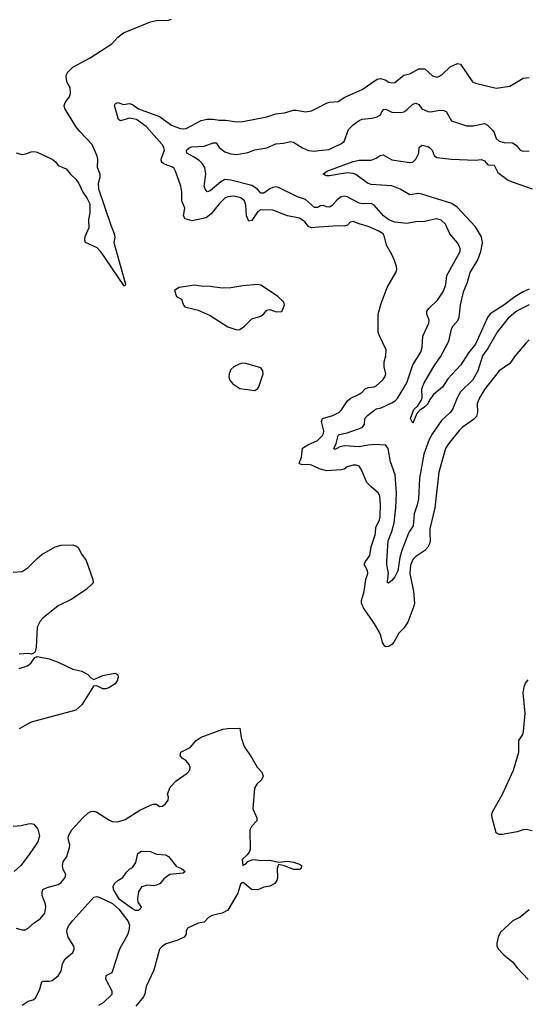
# Model space of a CAD drawing. Header units: inches. Extents: x 1384664 to 1536621, y 460766 to 646467.
# Tile 407 of 488: x 1447993 to 1451398, y 626839 to 633447. Entities that reach past the tile are written whole.
import ezdxf

# ---------------------------------------------------------------- set-up
doc = ezdxf.new("R2010")
doc.units = ezdxf.units.IN
doc.header["$MEASUREMENT"] = 0
for name, color, linetype in [('B4642', 7, 'Continuous'), ('B4643', 7, 'Continuous'), ('B4652', 7, 'Continuous'), ('B4653', 7, 'Continuous')]:
    doc.layers.add(name, color=color, linetype=linetype)

msp = doc.modelspace()

# ---------------------------------------------------------------- linework, layer by layer
at = {"layer": 'B4642', "color": 5}
for points, elevation in [([(1447950, 629739.4), (1448010, 629744.3), (1448049.7, 629770), (1448109, 629831), (1448142.2, 629857.8), (1448231.8, 629908.2), (1448270, 629921.3), (1448350, 629922.5), (1448374.5, 629914.5), (1448385.4, 629905.4), (1448410, 629856.5), (1448437.6, 629817.6), (1448483.5, 629690), (1448484.6, 629670), (1448479.5, 629660.5), (1448437.7, 629622.3), (1448342.2, 629557.8), (1448250, 629514.2), (1448148.7, 629430), (1448130.4, 629410), (1448110.3, 629370), (1448104, 629236), (1448096, 629204), (1448090, 629198), (1448072, 629188), (1448053.2, 629193.2), (1447990, 629189.3)], 780), ([(1447990, 629093.4), (1448044, 629110), (1448069, 629130), (1448094, 629166), (1448110, 629172), (1448190, 629157), (1448250, 629135.3), (1448350, 629087), (1448410, 629073.7), (1448450, 629052.2), (1448470, 629030.6), (1448490, 629018.8), (1448550, 629046), (1448630, 629060.7), (1448650.7, 629050.7), (1448653.7, 629033.7), (1448647.7, 629010), (1448633, 628990), (1448590, 628962), (1448570, 628955.1), (1448550, 628956.9), (1448510, 628976), (1448486.8, 628973.2), (1448410, 628848), (1448370, 628813.2), (1448070, 628731.6), (1447990, 628688.6)], 780), ([(1447968, 627350), (1448010, 627338), (1448030, 627338.8), (1448050, 627351), (1448091.4, 627388.6), (1448130, 627413), (1448162.4, 627450), (1448168.3, 627490), (1448166.3, 627510), (1448143.7, 627570), (1448142.7, 627590), (1448149, 627610), (1448176.6, 627623.4), (1448250, 627643.1), (1448270, 627657.1), (1448297.6, 627690), (1448302.4, 627710), (1448284.8, 627744.7), (1448278.9, 627770), (1448284.2, 627795.8), (1448309.7, 627830.3), (1448327.8, 627892.2), (1448329.6, 627910), (1448318.9, 627950), (1448319.9, 627970), (1448342.3, 628010), (1448416, 628090), (1448450, 628121.6), (1448470, 628133.1), (1448490, 628135), (1448510, 628128.4), (1448590, 628076), (1448613.4, 628066.6), (1448650, 628063), (1448701.1, 628078.9), (1448798.8, 628141.2), (1448870, 628176), (1448890, 628182.4), (1448910, 628182), (1448930, 628166), (1448950, 628167.9), (1448970, 628183.6), (1448989.6, 628210), (1448990.6, 628230), (1448985.1, 628250), (1449002.8, 628297.2), (1449041.8, 628338.2), (1449115.7, 628390), (1449135, 628410), (1449136.9, 628430), (1449130, 628448.2), (1449110, 628471.9), (1449083.1, 628490), (1449070, 628507.8), (1449072.8, 628530), (1449137.4, 628562.6), (1449177.6, 628610), (1449210, 628632.4), (1449355.5, 628684.5), (1449390, 628690.8), (1449470, 628691.3), (1449479.1, 628630), (1449498, 628570), (1449550, 628494), (1449585.8, 628430), (1449617.1, 628397.1), (1449626.3, 628370), (1449615.3, 628344.7), (1449584, 628316), (1449568.2, 628290), (1449557.4, 628150), (1449582.6, 628090), (1449583.1, 628070), (1449548.1, 628031.9), (1449536.5, 628010), (1449539.1, 627880.9), (1449534.8, 627865.2), (1449518.6, 627841.4), (1449485.6, 627810), (1449489, 627770), (1449510, 627781.6), (1449523, 627797), (1449550, 627809), (1449570, 627810.2), (1449610, 627803.1), (1449670, 627805.3), (1449730, 627793), (1449790, 627799.3), (1449830, 627794), (1449870, 627778.7), (1449883, 627770), (1449882, 627750), (1449870, 627743), (1449830, 627743.5), (1449770, 627769.2), (1449730, 627778), (1449720.7, 627750), (1449721.6, 627690), (1449717.6, 627670), (1449704.4, 627650), (1449670, 627631.3), (1449630, 627624), (1449590, 627607.9), (1449548.8, 627608.8), (1449501.6, 627650), (1449490, 627657.2), (1449485, 627655), (1449474.9, 627645.1), (1449455.1, 627584.9), (1449388.7, 627470), (1449350, 627451), (1449284.4, 627435.6), (1449259.2, 627420.8), (1449230, 627389.7), (1449190, 627382.7), (1449118, 627350), (1449110.5, 627329.5), (1449110.4, 627310), (1449096.4, 627290), (1449052.7, 627270), (1448975.2, 627244.8), (1448950, 627229.7), (1448931.7, 627210), (1448892, 627068), (1448840.5, 626959.5), (1448831.8, 626910), (1448823.1, 626890), (1448772.7, 626827.3)], 780), ([(1447950, 628034), (1448002, 628038), (1448050.4, 628050.4), (1448070, 628052.2), (1448087, 628047), (1448115.4, 628015.4), (1448125.3, 627970), (1448113.7, 627930), (1448056.7, 627843.3), (1447999.3, 627770), (1447956.3, 627730)], 780), ([(1448010, 626833.4), (1448050, 626859.1), (1448082, 626870), (1448098.4, 626881.6), (1448126.3, 626933.7), (1448140.9, 626990), (1448150, 626994.9), (1448190, 626993.2), (1448210, 626998.5), (1448251.9, 627030), (1448270, 627060.4), (1448279.8, 627110), (1448296.8, 627143.2), (1448350, 627187.4), (1448358.2, 627210), (1448355.1, 627230), (1448316.8, 627290), (1448308.2, 627328.2), (1448312.6, 627350), (1448323.7, 627370), (1448350, 627401.6), (1448490, 627557.5), (1448510, 627562.2), (1448530, 627556.5), (1448614.8, 627514.8), (1448656.9, 627476.9), (1448718.5, 627398.5), (1448728.9, 627370), (1448725.1, 627334.9), (1448715.2, 627304.8), (1448663.1, 627210), (1448610.6, 627050), (1448570.4, 627029.6), (1448567.7, 627010), (1448611.1, 626930), (1448610, 626904.5), (1448553.4, 626850), (1448520.5, 626830)], 760)]:
    msp.add_lwpolyline(points, dxfattribs=dict(at, elevation=elevation))
at = {"layer": 'B4642', "color": 5, "elevation": 760}
msp.add_lwpolyline([(1448890, 627635.1), (1448850, 627638.4), (1448810, 627627.3), (1448790, 627592.7), (1448783.6, 627550), (1448784.6, 627524.6), (1448806.8, 627490), (1448802, 627478), (1448790, 627469.6), (1448769.6, 627469.6), (1448750, 627479.3), (1448663, 627543), (1448621, 627610), (1448619.8, 627630), (1448628.5, 627650), (1448650, 627670.3), (1448685.2, 627690), (1448710, 627724.7), (1448732.7, 627747.3), (1448750, 627756), (1448772.3, 627790), (1448784.7, 627850), (1448810, 627867.7), (1448870, 627865.5), (1448910, 627845.7), (1448970, 627841.3), (1448990, 627830.4), (1449043.8, 627763.8), (1449078, 627750), (1449102.8, 627730), (1449090, 627719.3), (1449001, 627710), (1448959.3, 627680.7), (1448934, 627650), (1448910, 627639.3)], close=True, dxfattribs=at)
at = {"layer": 'B4643', "color": 5}
for points, elevation in [([(1447970, 632552.2), (1448010, 632543), (1448034.2, 632545.8), (1448070, 632559.1), (1448090, 632562), (1448110, 632558), (1448210.4, 632510.4), (1448232.4, 632492.4), (1448250, 632467.3), (1448305.5, 632445.5), (1448334, 632410), (1448370, 632377.1), (1448390, 632347.7), (1448416.4, 632290), (1448446.1, 632246.1), (1448463, 632210), (1448463, 632150), (1448455.2, 632104.8), (1448457.1, 632050), (1448430.6, 631990), (1448427.7, 631970), (1448433, 631953), (1448510, 631916.9), (1448533.6, 631893.6), (1448690, 631662), (1448698, 631662), (1448704, 631670), (1448626, 631950), (1448632.5, 631987.5), (1448629.2, 632010), (1448605.4, 632065.4), (1448524.2, 632310), (1448520.9, 632350), (1448531.8, 632390), (1448531.6, 632410), (1448515.3, 632455.3), (1448517.4, 632510), (1448512.4, 632530), (1448479.3, 632610), (1448395.6, 632695.6), (1448369.1, 632729.1), (1448295.9, 632850), (1448291.6, 632870), (1448297.2, 632890), (1448326, 632930), (1448333.6, 632953.6), (1448332, 632990), (1448309.6, 633030), (1448304, 633070), (1448311.5, 633090), (1448350, 633128.5), (1448466.6, 633190), (1448610, 633284.4), (1448651.8, 633330), (1448690, 633358.7), (1448870, 633432.7), (1448910, 633441.6), (1448990, 633443.8), (1449010, 633450.8)], 820), ([(1450000, 632053.4), (1449950, 632049.9), (1449930, 632058), (1449904.7, 632090), (1449870, 632115.5), (1449790, 632131.2), (1449690, 632168.1), (1449610, 632170.3), (1449590, 632159.5), (1449550, 632099.4), (1449530, 632095.2), (1449515, 632130), (1449510, 632201.2), (1449501.2, 632230), (1449475.8, 632250), (1449430, 632263.2), (1449390, 632258.9), (1449370, 632248.7), (1449330, 632209.8), (1449277.3, 632142.8), (1449244, 632116), (1449150, 632096.4), (1449103.5, 632110), (1449091.4, 632130), (1449100.7, 632180.7), (1449079.8, 632230), (1449079.8, 632290), (1449074.8, 632330), (1449038.8, 632430), (1449028.5, 632448.5), (1449017.6, 632457.6), (1448959.3, 632479.3), (1448943.8, 632490), (1448942, 632510), (1448963.7, 632570), (1448959.8, 632590), (1448949, 632610), (1448840.7, 632730), (1448776.4, 632776.4), (1448730, 632785.5), (1448670, 632767.1), (1448655.7, 632775.7), (1448628.6, 632871.4), (1448636.1, 632883.9), (1448650, 632890.1), (1448690, 632878), (1448730, 632884.3), (1448750, 632878.2), (1448790, 632847.5), (1448930, 632796.4), (1449010, 632737.8), (1449070, 632715.9), (1449090, 632713.6), (1449110, 632717.3), (1449211, 632769), (1449250, 632779.6), (1449290, 632779.2), (1449330, 632772.3), (1449373.3, 632773.3), (1449450, 632760.2), (1449490, 632762.3), (1449650, 632794.8), (1449710, 632815.9), (1449770, 632821.8), (1449830, 632838.5), (1449850, 632839.6), (1449911.1, 632828.9), (1449950, 632835.3), (1450000, 632860.3)], 780), ([(1450000, 632191.3), (1449990, 632186.2), (1449970, 632186.6), (1449910, 632239.4), (1449857.1, 632257.1), (1449730, 632320.8), (1449710, 632325.3), (1449690, 632320.2), (1449670, 632312.5), (1449630, 632281.6), (1449610, 632282.7), (1449588.4, 632310), (1449550, 632333.7), (1449410, 632368.6), (1449370, 632373.2), (1449341.5, 632358.5), (1449270, 632297.4), (1449250, 632291), (1449236.2, 632310), (1449229.3, 632330), (1449241.6, 632410), (1449234.3, 632454.3), (1449219, 632479), (1449198.5, 632498.5), (1449163.7, 632523.7), (1449113.1, 632550), (1449112.8, 632570), (1449130, 632585.6), (1449147.4, 632592.6), (1449230, 632597.7), (1449290, 632620.2), (1449310, 632620.4), (1449331.7, 632590), (1449370, 632560.2), (1449410, 632546.4), (1449450, 632541.2), (1449523.8, 632556.2), (1449570, 632574.2), (1449650, 632587.6), (1449710, 632614.2), (1449763, 632617), (1449810, 632630.2), (1449830, 632623.9), (1449890, 632586.7), (1449930, 632568.6), (1449970, 632565.3), (1450000, 632568.2)], 760), ([(1450000, 630434.3), (1449950, 630456.7), (1449930, 630461), (1449890, 630458.6), (1449870, 630465.1), (1449867.5, 630470), (1449883.2, 630510), (1449889.9, 630570.1), (1449925.4, 630594.6), (1449990, 630621.6), (1450000, 630631.3)], 780)]:
    msp.add_lwpolyline(points, dxfattribs=dict(at, elevation=elevation))
at = {"layer": 'B4643', "color": 5, "elevation": 820}
for points in [[(1449590, 631669.5), (1449490, 631661.3), (1449410, 631646.3), (1449350, 631644.2), (1449270, 631657), (1449210, 631658.4), (1449164.8, 631664.8), (1449062, 631650), (1449031.3, 631630), (1449044.7, 631590), (1449078, 631570), (1449090.9, 631530.9), (1449100.7, 631520.7), (1449190, 631497.3), (1449270, 631461.6), (1449390, 631384.4), (1449450, 631366), (1449470, 631368), (1449501.2, 631390), (1449550, 631438), (1449610, 631458), (1449630, 631472), (1449650, 631498), (1449670, 631501), (1449713.6, 631486.4), (1449752.1, 631487.9), (1449768.7, 631530), (1449764, 631550), (1449723.7, 631590), (1449695.1, 631610), (1449610, 631664.5)], [(1449490, 631141.2), (1449465.2, 631134.8), (1449430, 631116), (1449410, 631099), (1449397.3, 631070), (1449394.8, 631050), (1449401, 631030), (1449422.5, 631002.5), (1449470, 630970.8), (1449570, 630958.8), (1449589.4, 630970.6), (1449597.5, 630982.5), (1449626.6, 631070), (1449623.7, 631090), (1449610, 631109.2), (1449510, 631139.3)]]:
    msp.add_lwpolyline(points, close=True, dxfattribs=at)
at = {"layer": 'B4652', "color": 5}
for points, elevation in [([(1450744.3, 630000), (1450745.8, 629950), (1450741.5, 629930), (1450730, 629907.1), (1450710, 629884.5), (1450650, 629844.8), (1450630, 629824.5), (1450614.9, 629785.1), (1450609.2, 629729.2), (1450634.4, 629610), (1450640.6, 629530), (1450636.6, 629510), (1450596.1, 629403.9), (1450570, 629364.2), (1450535.2, 629330), (1450502.8, 629270), (1450490, 629253.3), (1450470, 629239.5), (1450450, 629238.3), (1450442.5, 629242.5), (1450426.6, 629266.6), (1450414.6, 629314.6), (1450402.4, 629342.4), (1450373.1, 629393.1), (1450298.9, 629498.9), (1450285.1, 629530), (1450285.1, 629550), (1450304.2, 629610), (1450315.1, 629690), (1450327.9, 629730), (1450326.2, 629750), (1450304.7, 629790), (1450311.6, 629810), (1450341.2, 629850), (1450349.9, 629910), (1450378.1, 629990), (1450378.9, 630000)], 780), ([(1450601, 630000), (1450556.3, 629883.7), (1450542.8, 629837.2), (1450530, 629747.6), (1450510, 629707.4), (1450490, 629682.6), (1450465.9, 629665.9), (1450459.3, 629670), (1450459.3, 629679.3), (1450467.5, 629730), (1450454.9, 629790), (1450454.7, 629810), (1450465.6, 629950), (1450485, 630000)], 760), ([(1451430, 628003.1), (1451390, 628012.8), (1451370, 628010.6), (1451330, 627995.7), (1451230, 627977.8), (1451210, 627978), (1451190, 627989.7), (1451161.7, 628090), (1451159.7, 628110), (1451163.9, 628130), (1451230.8, 628249.2), (1451305.9, 628410), (1451340.2, 628530), (1451341.1, 628610), (1451367.3, 628650), (1451373.5, 628670), (1451384.5, 628790), (1451371.3, 628930), (1451376.2, 628970), (1451385.7, 628994.3), (1451404.3, 629015.7)], 780), ([(1451410, 627472.8), (1451350, 627422.9), (1451301.4, 627398.6), (1451217.5, 627322.5), (1451202.8, 627290), (1451194, 627250), (1451194, 627230), (1451204, 627210), (1451240.7, 627170), (1451300.7, 627120.7), (1451330, 627082.8), (1451404.4, 627004.4)], 820)]:
    msp.add_lwpolyline(points, dxfattribs=dict(at, elevation=elevation))
at = {"layer": 'B4653', "color": 5}
for points, elevation in [([(1450000, 632860.3), (1450050, 632885.3), (1450072.1, 632892.1), (1450130, 632898), (1450173.6, 632926.4), (1450290, 632977.6), (1450391.8, 633048.2), (1450413, 633053), (1450443.7, 633043.7), (1450470, 633027.2), (1450490, 633022.8), (1450510, 633025.7), (1450570, 633074.6), (1450610, 633083.1), (1450670, 633117.3), (1450710, 633116), (1450762, 633070), (1450790, 633062), (1450810, 633067.6), (1450830, 633080.3), (1450881.2, 633130), (1450930, 633152.4), (1450950, 633148), (1451030, 633030.4), (1451050, 633020.4), (1451190, 632988), (1451280.1, 632999.9), (1451370, 633054.4), (1451410, 633058.4)], 780), ([(1450000, 632568.2), (1450065.6, 632574.4), (1450147.4, 632612.6), (1450169.7, 632630), (1450199.2, 632710), (1450230, 632741.5), (1450270, 632770.3), (1450290, 632779.7), (1450354.7, 632785.3), (1450390, 632793.7), (1450410, 632806), (1450430, 632843), (1450435.6, 632844.4), (1450450, 632846.4), (1450490, 632826.5), (1450550, 632823.2), (1450568.9, 632828.9), (1450590, 632840.7), (1450630, 632879), (1450650, 632887.3), (1450670, 632878.5), (1450690, 632848.3), (1450730, 632831), (1450750, 632828.1), (1450810, 632839.8), (1450838.2, 632838.2), (1450852.7, 632830), (1450890, 632767.2), (1450990, 632733.4), (1451034, 632734), (1451110, 632749.2), (1451130, 632738), (1451165.5, 632705.5), (1451175.7, 632690), (1451189.4, 632649.4), (1451210, 632631.8), (1451242.9, 632622.9), (1451299.8, 632619.8), (1451324.1, 632604.1), (1451350, 632570.3), (1451370, 632564.2), (1451410, 632567)], 760), ([(1451410, 631639.2), (1451370, 631619.3), (1451313.8, 631586.2), (1451240.9, 631530), (1451148.4, 631471.6), (1451130, 631447.1), (1451050, 631269.2), (1451003, 631210), (1450952.6, 631130), (1450863.9, 631036.1), (1450830, 630980.8), (1450768.5, 630931.5), (1450743.3, 630896.7), (1450730, 630868.7), (1450710, 630848.2), (1450675.8, 630824.2), (1450656.9, 630803.1), (1450630, 630738), (1450614, 630770), (1450636.2, 630830), (1450663.9, 630856.1), (1450686.4, 630890), (1450693.1, 630910), (1450690.8, 630970), (1450707.2, 631010), (1450777, 631130), (1450816.3, 631183.7), (1450870.7, 631290), (1450889.8, 631370), (1450898.6, 631390), (1450931, 631429), (1450941.8, 631450), (1450949.2, 631530), (1450970, 631620.5), (1450995.9, 631684.1), (1451015.3, 631750), (1451065.1, 631834.9), (1451085.9, 631890), (1451096.5, 631950), (1451089.8, 631990), (1451050, 632056), (1450928.2, 632188.2), (1450892.1, 632212.1), (1450690, 632276.8), (1450670, 632279.8), (1450610, 632272.2), (1450544.2, 632310), (1450490, 632330.7), (1450350, 632341.2), (1450326.9, 632350), (1450247.4, 632407.4), (1450230, 632414.4), (1450190, 632418.1), (1450070, 632399.1), (1450050, 632399.6), (1450028.7, 632410), (1450053.2, 632430), (1450230, 632494.3), (1450270, 632505), (1450350, 632504), (1450383.3, 632516.7), (1450410, 632535.8), (1450430, 632539.6), (1450490, 632506.9), (1450610, 632487.8), (1450629.8, 632490.2), (1450649.7, 632510), (1450669.7, 632550), (1450671.5, 632590), (1450690, 632603.6), (1450730, 632596.6), (1450742.6, 632590), (1450760.2, 632570), (1450774.3, 632534.3), (1450790, 632521.1), (1450890, 632510.2), (1451050, 632504.4), (1451090, 632508.9), (1451110, 632499.6), (1451133.5, 632473.5), (1451176, 632470), (1451200.3, 632420.3), (1451270.7, 632370.7), (1451297.5, 632357.5), (1451430, 632312.2)], 740), ([(1450485, 630000), (1450490, 630012.9), (1450504.8, 630070), (1450517.1, 630170), (1450519.9, 630270), (1450511.4, 630391.4), (1450479.4, 630479.4), (1450463.5, 630570), (1450450, 630590.8), (1450375.4, 630595.4), (1450330, 630592.1), (1450270, 630579.9), (1450172.5, 630587.5), (1450141, 630579), (1450110, 630561.3), (1450099.6, 630570), (1450116.8, 630603.2), (1450130, 630657.1), (1450136.8, 630663.2), (1450190, 630674.6), (1450291, 630709), (1450304.8, 630730), (1450309, 630770), (1450326.6, 630790), (1450385, 630835), (1450417.3, 630842.7), (1450490, 630874.8), (1450511.5, 630888.5), (1450528.4, 630910), (1450589.9, 631010), (1450630.7, 631130), (1450683.8, 631216.2), (1450692.7, 631250), (1450697.6, 631322.4), (1450738.5, 631410), (1450740.4, 631430), (1450724.5, 631470), (1450724.8, 631490), (1450738.9, 631510), (1450796.1, 631563.9), (1450835.5, 631624.5), (1450851.7, 631670), (1450858.1, 631730), (1450947, 631890), (1450947.7, 631910), (1450941.5, 631930), (1450929.7, 631950), (1450877.2, 632010), (1450850, 632075.1), (1450821, 632101), (1450789.7, 632109.7), (1450710, 632093.3), (1450650, 632090.5), (1450590, 632079.1), (1450510, 632086.9), (1450470, 632103.6), (1450432.9, 632130), (1450370, 632201.1), (1450350, 632213.7), (1450290, 632211.3), (1450270, 632215.2), (1450190, 632258.2), (1450170, 632261.4), (1450150, 632257.2), (1450122.4, 632237.6), (1450090, 632200.5), (1450070, 632187.7), (1450050, 632189.8), (1450030, 632198.7), (1450010, 632196.4), (1450000, 632191.3)], 760), ([(1450000, 630631.3), (1450024.7, 630655.3), (1450031.5, 630670), (1450032.6, 630687.4), (1450018.2, 630750), (1450024.8, 630770), (1450092.4, 630790), (1450133.7, 630810), (1450152.6, 630827.4), (1450192, 630888), (1450210, 630904.1), (1450270, 630932.8), (1450290, 630946.7), (1450310.4, 630969.6), (1450330, 630977.7), (1450370, 630982.3), (1450384.5, 630990), (1450429.6, 631030), (1450442.4, 631050), (1450449.5, 631070), (1450438, 631118), (1450436.9, 631150), (1450448.2, 631191.8), (1450451.5, 631230), (1450405.4, 631325.4), (1450398.5, 631350), (1450397.6, 631470), (1450418.2, 631541.8), (1450458.3, 631650), (1450516, 631750), (1450522.7, 631770), (1450521.2, 631790), (1450506, 631830), (1450489.4, 631870), (1450453.9, 631933.9), (1450440.5, 631990), (1450431, 632010), (1450398, 632030), (1450330, 632059.8), (1450270, 632076.2), (1450230, 632092.8), (1450210, 632086.9), (1450192.6, 632067.4), (1450170, 632060.7), (1450130, 632062.6), (1450000, 632053.4)], 780), ([(1451410, 631533.4), (1451330, 631492.2), (1451270, 631444), (1451194.8, 631350), (1451135.8, 631244.2), (1451097.6, 631190), (1451065.4, 631090), (1451033.6, 631030), (1450950.1, 630949.9), (1450927, 630910), (1450896.9, 630830), (1450880.8, 630810), (1450822.6, 630757.4), (1450761.3, 630670), (1450739.7, 630630), (1450705, 630530), (1450675, 630370), (1450668, 630232), (1450659.6, 630190), (1450639, 630130), (1450632.8, 630050), (1450604.8, 630010), (1450601, 630000)], 760), ([(1451410, 631297.6), (1451390, 631277.6), (1451315.8, 631190), (1451280.5, 631139.5), (1451210, 631091.1), (1451110, 630965.4), (1451078, 630910), (1451062.7, 630870), (1451064.4, 630810), (1451056.1, 630783.9), (1451036.9, 630763.1), (1450960.9, 630710), (1450940.2, 630690), (1450870, 630600.4), (1450850, 630568), (1450804.7, 630410), (1450776.8, 630170), (1450743.5, 630030), (1450744.3, 630000)], 780), ([(1450378.9, 630000), (1450382.1, 630037.9), (1450407.2, 630090), (1450410.6, 630110), (1450412.1, 630192.1), (1450407.7, 630250), (1450399.8, 630270), (1450350, 630311.6), (1450321.8, 630341.8), (1450284.5, 630430), (1450270, 630450.8), (1450250, 630457.7), (1450230, 630457), (1450190, 630447), (1450170, 630430.4), (1450150, 630424.7), (1450050, 630419.2), (1450010, 630429.9), (1450000, 630434.3)], 780)]:
    msp.add_lwpolyline(points, dxfattribs=dict(at, elevation=elevation))

doc.saveas('drawing.dxf')
